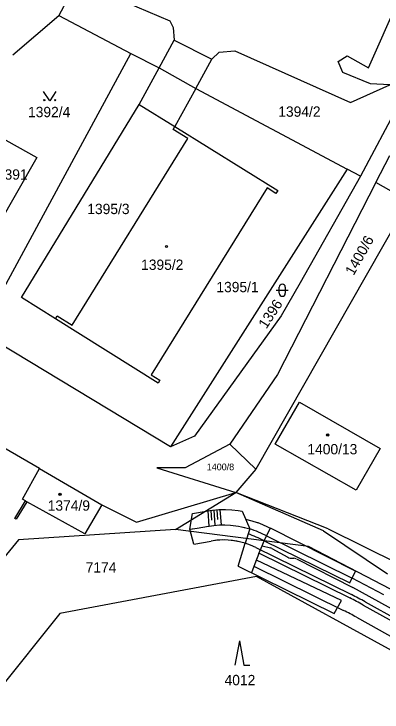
# Model space of a CAD drawing. Extents: x -593183 to -588034, y -1130415 to -1124994.
# Drawn here: x -590198.3 to -590137.7, y -1129520 to -1129405.1 of the extents above; entities that cross this region are included whole.
import ezdxf

# ---------------------------------------------------------------- set-up
doc = ezdxf.new("R2010")
doc.units = 0
for name, color, linetype in [('5', 7, 'Continuous'), ('Implicitní', 7, 'Continuous'), ('Vrstva 1', 7, 'Continuous'), ('Vrstva 18', 7, 'Continuous'), ('Vrstva 19', 7, 'Continuous'), ('Vrstva 25', 7, 'Continuous'), ('Vrstva 4', 7, 'Continuous'), ('Vrstva 45', 7, 'Continuous')]:
    doc.layers.add(name, color=color, linetype=linetype)

msp = doc.modelspace()

# ---------------------------------------------------------------- linework, layer by layer
msp.add_line((-590156.74, -1129491.01), (-590142.64, -1129497.95))
for points in [[(-590160.18, -1129488.28), (-590159.14, -1129488.54), (-590158.27, -1129488.81), (-590158.17, -1129488.84), (-590157.42, -1129489.13), (-590156.59, -1129489.51), (-590156.12, -1129489.74)], [(-590169.36, -1129489.93), (-590168.18, -1129489.73), (-590166.31, -1129489.41), (-590166.18, -1129489.39), (-590165.41, -1129489.28), (-590164.5, -1129489.21), (-590163.78, -1129489.2), (-590163.59, -1129489.2), (-590162.68, -1129489.25), (-590161.78, -1129489.35), (-590161.37, -1129489.41), (-590160.88, -1129489.51), (-590159.51, -1129489.84)], [(-590169.29, -1129489.92), (-590168.18, -1129489.73), (-590166.31, -1129489.41), (-590166.18, -1129489.39), (-590165.41, -1129489.28), (-590164.5, -1129489.21), (-590163.78, -1129489.2), (-590163.59, -1129489.2), (-590162.68, -1129489.25), (-590161.78, -1129489.35), (-590161.37, -1129489.41), (-590160.88, -1129489.51), (-590160.24, -1129489.66)], [(-590157.14, -1129491.82), (-590143.04, -1129498.76)]]:
    msp.add_lwpolyline(points)
at = {"layer": '5'}
for p, q in [((-590168.69, -1129492.36), (-590165.84, -1129491.87)), ((-590161.42, -1129495.99), (-590145.6, -1129503.78))]:
    msp.add_line(p, q, dxfattribs=at)
msp.add_arc((-590163.81, -1129503.69), 12, 72.7754, 99.7544, dxfattribs=at)
at = {"layer": 'Implicitní'}
msp.add_line((-590160.76, -1129486.95), (-590159.51, -1129489.84), dxfattribs=at)
msp.add_lwpolyline([(-590168.93, -1129487.31), (-590166.68, -1129486.93), (-590166.51, -1129486.9), (-590165.62, -1129486.78), (-590164.57, -1129486.7), (-590163.74, -1129486.68), (-590163.47, -1129486.68), (-590162.43, -1129486.74), (-590161.39, -1129486.85), (-590160.76, -1129486.95)], dxfattribs=at)
at = {"layer": 'Vrstva 1'}
for p, q in [((-590187.88, -1129399.75), (-590190.94, -1129405.38)), ((-590187.88, -1129399.75), (-590172.63, -1129406.29)), ((-590126.27, -1129403.61), (-590141.28, -1129431.81)), ((-590198.48, -1129411.88), (-590190.94, -1129405.38)), ((-590190.94, -1129405.38), (-590179.07, -1129411.66)), ((-590172.63, -1129406.29), (-590172.1, -1129407.38)), ((-590172.1, -1129407.38), (-590171.95, -1129409.47)), ((-590171.95, -1129409.47), (-590165.74, -1129412.55)), ((-590203.92, -1129457.49), (-590179.07, -1129411.66)), ((-590179.07, -1129411.66), (-590174.42, -1129414.01)), ((-590165.74, -1129412.55), (-590164.56, -1129411.41)), ((-590164.56, -1129411.41), (-590161.96, -1129411.22)), ((-590161.96, -1129411.22), (-590142.91, -1129419.68)), ((-590177.69, -1129420.03), (-590174.42, -1129414.01)), ((-590174.42, -1129414.01), (-590168.4, -1129417.39)), ((-590168.4, -1129417.39), (-590171.84, -1129423.66)), ((-590168.4, -1129417.39), (-590143.46, -1129430.65)), ((-590142.91, -1129419.68), (-590136.42, -1129416.81)), ((-590197.06, -1129451.78), (-590177.69, -1129420.03)), ((-590204, -1129423.47), (-590194.57, -1129428.77)), ((-590172.13, -1129424.13), (-590171.84, -1129423.66)), ((-590169.67, -1129425.65), (-590172.13, -1129424.13)), ((-590171.84, -1129423.66), (-590154.89, -1129434.19)), ((-590188.73, -1129456.34), (-590169.67, -1129425.65)), ((-590194.57, -1129428.77), (-590206.35, -1129449.36)), ((-590138.72, -1129432.86), (-590136.44, -1129428.41)), ((-590143.46, -1129430.65), (-590172.52, -1129476.34)), ((-590141.28, -1129431.81), (-590143.46, -1129430.65)), ((-590141.28, -1129431.81), (-590151.22, -1129449.39)), ((-590156.62, -1129433.76), (-590175.74, -1129464.53)), ((-590155.18, -1129434.66), (-590156.62, -1129433.76)), ((-590138.72, -1129432.86), (-590154.93, -1129464.48)), ((-590133.39, -1129435.91), (-590138.72, -1129432.86)), ((-590154.89, -1129434.19), (-590155.18, -1129434.66)), ((-590133.39, -1129435.91), (-590158.5, -1129480.06)), ((-590194.13, -1129479.94), (-590246.38, -1129449.78)), ((-590151.22, -1129449.39), (-590154.32, -1129454.82)), ((-590191.48, -1129455.28), (-590197.06, -1129451.78)), ((-590191.48, -1129455.28), (-590191.19, -1129454.81)), ((-590174.58, -1129465.88), (-590191.48, -1129455.28)), ((-590191.19, -1129454.81), (-590188.73, -1129456.34)), ((-590154.32, -1129454.82), (-590168.61, -1129474.61)), ((-590172.52, -1129476.34), (-590203.92, -1129457.49)), ((-590175.74, -1129464.53), (-590174.3, -1129465.42)), ((-590154.93, -1129464.48), (-590162.75, -1129475.91)), ((-590174.3, -1129465.42), (-590174.58, -1129465.88)), ((-590155.29, -1129475.9), (-590151.29, -1129469.03)), ((-590151.29, -1129469.03), (-590138.04, -1129476.65)), ((-590168.61, -1129474.61), (-590172.52, -1129476.34)), ((-590162.75, -1129475.91), (-590170.13, -1129479.84)), ((-590162.75, -1129475.91), (-590158.5, -1129480.06)), ((-590141.98, -1129483.52), (-590155.29, -1129475.9)), ((-590138.04, -1129476.65), (-590141.98, -1129483.52)), ((-590170.13, -1129479.84), (-590174.78, -1129479.81)), ((-590174.78, -1129479.81), (-590161.8, -1129483.9)), ((-590196.92, -1129484.98), (-590194.13, -1129479.94)), ((-590194.13, -1129479.94), (-590183.83, -1129485.88)), ((-590158.5, -1129480.06), (-590161.8, -1129483.9)), ((-590178.15, -1129488.74), (-590161.8, -1129483.9)), ((-590171.71, -1129489.97), (-590161.8, -1129483.9)), ((-590146.58, -1129489.85), (-590161.8, -1129483.9)), ((-590147.35, -1129490.17), (-590161.8, -1129483.9)), ((-590198.14, -1129488.15), (-590196.39, -1129485.27)), ((-590196.17, -1129485.39), (-590197.92, -1129488.28)), ((-590196.39, -1129485.27), (-590196.92, -1129484.98)), ((-590186.66, -1129490.69), (-590196.17, -1129485.39)), ((-590183.83, -1129485.88), (-590186.66, -1129490.69)), ((-590183.83, -1129485.88), (-590178.15, -1129488.74)), ((-590164.91, -1129486.74), (-590164.79, -1129488.34)), ((-590164.41, -1129486.71), (-590164.22, -1129489.21)), ((-590169.36, -1129489.93), (-590168.93, -1129487.31)), ((-590166.4, -1129486.9), (-590166.21, -1129489.39)), ((-590165.91, -1129486.83), (-590165.79, -1129488.42)), ((-590165.41, -1129486.77), (-590165.22, -1129489.27)), ((-590197.92, -1129488.28), (-590198.14, -1129488.15)), ((-590171.71, -1129489.97), (-590197.55, -1129491.67)), ((-590149.84, -1129492.75), (-590171.71, -1129489.97)), ((-590168.69, -1129492.36), (-590169.36, -1129489.93)), ((-590159.51, -1129489.84), (-590160.26, -1129492.23)), ((-590142.07, -1129496.8), (-590156.08, -1129489.76)), ((-590147.35, -1129490.17), (-590136.8, -1129497.26)), ((-590146.58, -1129489.85), (-590114.72, -1129505.71)), ((-590197.55, -1129491.67), (-590205.41, -1129501.19)), ((-590168.69, -1129492.36), (-590165.84, -1129491.87)), ((-590161.42, -1129495.99), (-590160.26, -1129492.23)), ((-590157.46, -1129492.63), (-590157.14, -1129491.82)), ((-590158.51, -1129492.93), (-590142.77, -1129500.68)), ((-590157.98, -1129493.9), (-590157.46, -1129492.63)), ((-590157.46, -1129492.63), (-590156.11, -1129493)), ((-590155.89, -1129493.08), (-590153.25, -1129494.54)), ((-590105.19, -1129516.01), (-590149.84, -1129492.75)), ((-590157.98, -1129493.9), (-590158.65, -1129495.64)), ((-590157.97, -1129493.86), (-590143.03, -1129501.22)), ((-590152.82, -1129494.66), (-590152.23, -1129494.69)), ((-590151.83, -1129494.8), (-590142.53, -1129499.51)), ((-590158.65, -1129495.64), (-590159.22, -1129497.07)), ((-590158.8, -1129496.02), (-590144.05, -1129503.28)), ((-590143.04, -1129498.76), (-590142.07, -1129496.8)), ((-590158.4, -1129497.68), (-590190.74, -1129503.79)), ((-590110.01, -1129524.27), (-590158.4, -1129497.68)), ((-590137.41, -1129500.73), (-590142.64, -1129497.95)), ((-590135.08, -1129503.61), (-590142.53, -1129499.51)), ((-590145.6, -1129503.78), (-590144.42, -1129501.65)), ((-590140.81, -1129502.39), (-590120.32, -1129513.81)), ((-590140.52, -1129501.86), (-590120.02, -1129513.28)), ((-590190.74, -1129503.79), (-590217.02, -1129536.49)), ((-590141.93, -1129504.39), (-590121.44, -1129515.82))]:
    msp.add_line(p, q, dxfattribs=at)
msp.add_lwpolyline([(-590157.14, -1129491.82), (-590156.74, -1129491.01), (-590156.08, -1129489.76)], dxfattribs=at)
for centre, radius, start, end in [((-590165.48, -1129508.07), 19.17, 62.4553, 71.8659), ((-590165.86, -1129508.88), 19.17, 62.9396, 71.5228), ((-590163.81, -1129503.69), 12, 63.7824, 99.7544), ((-590156.37, -1129493.96), 1, 61.1892, 75.0113), ((-590152.77, -1129493.66), 1, 241.1892, 266.7295), ((-590152.29, -1129495.69), 1, 63.1201, 86.7295), ((-590164.86, -1129545.54), 49.4, 60.8664, 63.7824), ((-590164.86, -1129545.54), 50, 60.8664, 63.7824), ((-590164.86, -1129545.54), 47.1, 60.8664, 63.7824)]:
    msp.add_arc(centre, radius, start, end, dxfattribs=at)
at = {"layer": 'Vrstva 25'}
for p, q in [((-590155.15, -1129450.59), (-590153.15, -1129450.59)), ((-590154.65, -1129451.09), (-590154.65, -1129450.09)), ((-590153.65, -1129450.09), (-590153.65, -1129451.09)), ((-590161.21, -1129508.27), (-590161.95, -1129512.27)), ((-590161.21, -1129508.27), (-590160.48, -1129512.27)), ((-590160.48, -1129512.27), (-590159.48, -1129512.27))]:
    msp.add_line(p, q, dxfattribs=at)
msp.add_lwpolyline([(-590191.42, -1129417.92), (-590192.42, -1129419.42), (-590193.42, -1129417.92)], dxfattribs=at)
for centre, radius in [((-590193.32, -1129419.32), 0.1), ((-590191.52, -1129419.32), 0.1), ((-590173.2, -1129443.4), 0.175), ((-590173.2, -1129443.4), 0.15), ((-590146.67, -1129474.41), 0.175), ((-590146.67, -1129474.41), 0.15), ((-590190.73, -1129484.18), 0.175), ((-590190.73, -1129484.18), 0.15)]:
    msp.add_circle(centre, radius, dxfattribs=at)
for centre, start, end in [((-590154.15, -1129450.09), 90, 180), ((-590154.15, -1129450.09), 0, 90), ((-590154.15, -1129451.09), 180, 270), ((-590154.15, -1129451.09), 270, 0)]:
    msp.add_arc(centre, 0.5, start, end, dxfattribs=at)
at = {"layer": 'Vrstva 4'}
for p, q in [((-590139.96, -1129414.01), (-590129.01, -1129389.17)), ((-590174.42, -1129414.01), (-590171.95, -1129409.47)), ((-590144.94, -1129412.98), (-590143.46, -1129412.03)), ((-590143.46, -1129412.03), (-590139.96, -1129414.01)), ((-590168.4, -1129417.39), (-590165.74, -1129412.55)), ((-590144.19, -1129414.76), (-590144.94, -1129412.98)), ((-590139.62, -1129416.64), (-590144.19, -1129414.76)), ((-590136.42, -1129416.81), (-590139.62, -1129416.64)), ((-590177.69, -1129420.03), (-590171.84, -1129423.66)), ((-590196.39, -1129485.27), (-590196.17, -1129485.39))]:
    msp.add_line(p, q, dxfattribs=at)
at = {"layer": 'Vrstva 45'}
msp.add_line((-590144.42, -1129501.65), (-590158.4, -1129494.99), dxfattribs=at)

# ---------------------------------------------------------------- texts
at = {"layer": 'Vrstva 18'}
for s, height, p in [('1392/4', 1.7, (-590195.99, -1129422.12)), ('1394/2', 1.7, (-590154.8, -1129422.05)), ('1395/3', 1.7, (-590186.24, -1129438.07)), ('1395/1', 1.7, (-590164.99, -1129450.92)), ('1400/8', 1.1, (-590166.57, -1129480.22)), ('7174', 1.7, (-590186.5, -1129497.06)), ('4012', 1.7, (-590163.64, -1129515.59))]:
    msp.add_text(s, height=height, dxfattribs=at).set_placement(p)
for s, rotation, p in [('1400/6', 60.626, (-590142.41, -1129448.29)), ('1396', 56.8421, (-590156.77, -1129457.06))]:
    msp.add_text(s, height=1.7, rotation=rotation, dxfattribs=at).set_placement(p)
at = {"layer": 'Vrstva 19'}
for s, p in [('1391', (-590201.12, -1129432.4)), ('1395/2', (-590177.38, -1129447.25)), ('1400/13', (-590150.01, -1129477.6)), ('1374/9', (-590192.75, -1129486.87))]:
    msp.add_text(s, height=1.7, dxfattribs=at).set_placement(p)

doc.saveas('drawing.dxf')
